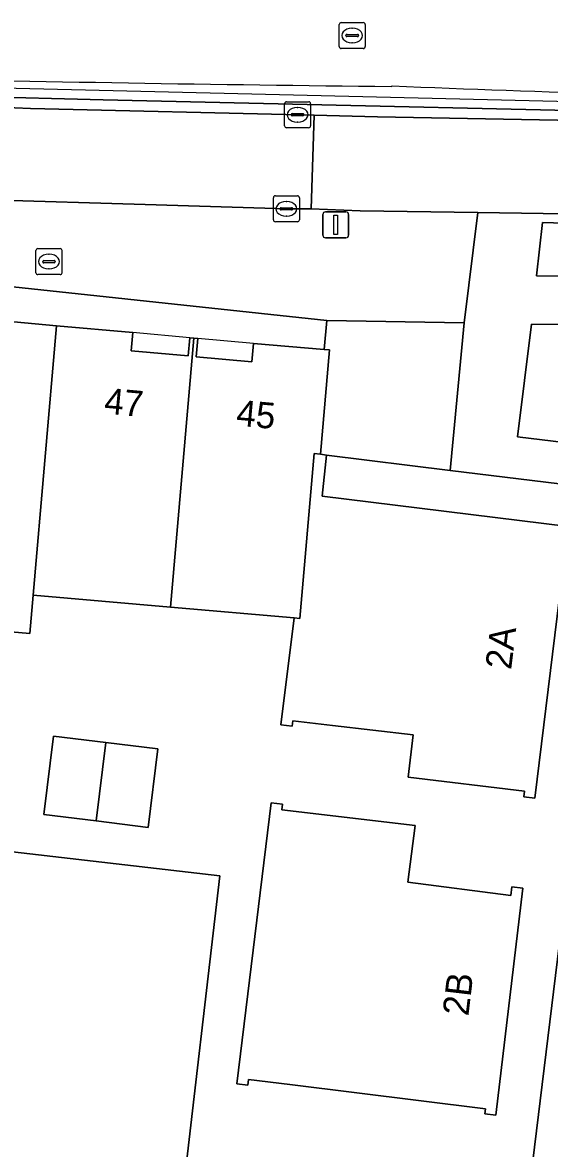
# Model space of a CAD drawing. Extents: x 161692 to 162379, y 380760 to 381678.
# Drawn here: x 162120.61 to 162140.85, y 381568.47 to 381611.76 of the extents above; entities that cross this region are included whole.
import ezdxf

# ---------------------------------------------------------------- set-up
doc = ezdxf.new("R2010")
doc.units = 0
for name, color, linetype in [('IMGEO_Berm_groen', 7, 'Continuous'), ('IMGEO_Brandkraan', 7, 'Continuous'), ('IMGEO_Erf', 7, 'Continuous'), ('IMGEO_Groenvoorziening', 7, 'Continuous'), ('IMGEO_Haag', 7, 'Continuous'), ('IMGEO_Hek', 7, 'Continuous'), ('IMGEO_Kolk', 7, 'Continuous'), ('IMGEO_Lichtmast', 7, 'Continuous'), ('IMGEO_Pand', 7, 'Continuous'), ('IMGEO_Pand_nummerreeks', 7, 'Continuous'), ('IMGEO_Pand_overbouw', 7, 'Continuous'), ('IMGEO_Parkeervlak_gesloten', 7, 'Continuous'), ('IMGEO_Rijbaan_lokaal_gesloten', 7, 'Continuous'), ('IMGEO_Rijbaan_lokaal_open', 7, 'Continuous'), ('IMGEO_Rioolput', 7, 'Continuous'), ('IMGEO_Verkeerseiland_groen', 7, 'Continuous'), ('IMGEO_Voetpad_open', 7, 'Continuous')]:
    doc.layers.add(name, color=color, linetype=linetype)

msp = doc.modelspace()

# ---------------------------------------------------------------- linework, layer by layer
at = {"layer": 'IMGEO_Berm_groen'}
for points in [[(162149.46, 381608.191), (162123.704, 381608.783), (162118.738, 381608.917), (162088.898, 381609.725)], [(162087.056, 381609.374), (162099.288, 381609.046), (162119.699, 381608.51), (162120.92, 381608.448), (162131.817, 381608.191), (162134.252, 381608.134), (162146.693, 381607.903)], [(162134.783, 381609.301), (162134.797, 381609.31), (162134.811, 381609.32)]]:
    msp.add_lwpolyline(points, dxfattribs=at)
for centre, radius, start, end in [((162151.596, 383205.037), 1595.825, 267.944758, 269.396338), ((162167.007, 382405.134), 796.465, 267.683272, 268.945054)]:
    msp.add_arc(centre, radius, start, end, dxfattribs=at)
at = {"layer": 'IMGEO_Brandkraan'}
for p, q in [((162121.126, 381602.141), (162121.126, 381602.993)), ((162121.201, 381603.067), (162122.053, 381603.067)), ((162121.614, 381602.847), (162121.639, 381602.847)), ((162122.127, 381602.993), (162122.127, 381602.141)), ((162121.385, 381602.561), (162121.385, 381602.573)), ((162121.823, 381602.524), (162121.425, 381602.524)), ((162121.428, 381602.61), (162121.826, 381602.61)), ((162121.637, 381602.287), (162121.612, 381602.287)), ((162121.869, 381602.573), (162121.869, 381602.561)), ((162122.053, 381602.067), (162121.201, 381602.067))]:
    msp.add_line(p, q, dxfattribs=at)
for points in [[(162121.126, 381602.141), (162121.126, 381602.993)], [(162121.201, 381603.067), (162122.053, 381603.067)], [(162122.127, 381602.993), (162122.127, 381602.141)], [(162122.053, 381602.067), (162121.201, 381602.067)]]:
    msp.add_lwpolyline(points, dxfattribs=at)
for centre, radius, start, end in [((162121.203, 381602.991), 0.0765, 91.552, 178.448), ((162121.203, 381602.991), 0.0765, 91.552, 178.448), ((162122.051, 381602.991), 0.0765, 1.552, 88.448), ((162122.051, 381602.991), 0.0765, 1.552, 88.448), ((162121.425, 381602.57), 0.0403, 85.8775, 175.7526), ((162121.422, 381602.56), 0.0366, 178.938, 274.7102), ((162121.826, 381602.567), 0.043, 264.8664, 352.4533), ((162121.83, 381602.572), 0.0386, 1.7309, 96.639), ((162121.203, 381602.143), 0.0765, 181.552, 268.448), ((162121.203, 381602.143), 0.0765, 181.552, 268.448), ((162122.051, 381602.143), 0.0765, 271.552, 358.448), ((162122.051, 381602.143), 0.0765, 271.552, 358.448)]:
    msp.add_arc(centre, radius, start, end, dxfattribs=at)
for centre, major_axis, ratio, start_param, end_param in [((162121.613, 381602.567), (-0.387, 0.002), 0.722429, 4.712389, 7.853982), ((162121.638, 381602.567), (-0.39, 0.002), 0.717154, 1.570796, 4.712389)]:
    msp.add_ellipse(centre, major_axis=major_axis, ratio=ratio, start_param=start_param, end_param=end_param, dxfattribs=at)
at = {"layer": 'IMGEO_Erf'}
for points in [[(162118.221, 381600.439), (162121.922, 381600.101), (162124.845, 381599.835), (162124.781, 381599.138), (162126.969, 381598.939), (162127.033, 381599.636), (162127.188, 381599.622), (162127.342, 381599.608), (162127.279, 381598.911), (162129.418, 381598.716), (162129.481, 381599.413), (162132.193, 381599.187), (162132.296, 381600.299), (162116.888, 381601.956)], [(162141.761, 381593.961), (162137.038, 381594.538), (162132.285, 381595.13), (162132.116, 381593.548), (162141.567, 381592.377), (162140.29, 381581.931), (162139.863, 381581.983), (162139.89, 381582.201), (162135.43, 381582.744), (162135.619, 381584.374), (162132.518, 381584.732), (162130.99, 381584.909), (162130.965, 381584.698), (162130.54, 381584.753), (162131.042, 381588.864), (162126.29, 381589.281), (162121.023, 381589.743), (162120.894, 381588.261), (162115.302, 381588.758)], [(162070.931, 381549.559), (162135.338, 381541.692), (162136.976, 381541.492), (162143.359, 381593.766)], [(162076.87, 381584.9), (162128.186, 381578.95), (162126.692, 381566.06), (162123.71, 381566.406), (162123.394, 381563.682), (162072.606, 381569.571)]]:
    msp.add_lwpolyline(points, dxfattribs=at)
for points in [[(162123.438, 381581.058), (162121.434, 381581.305), (162121.806, 381584.322), (162123.81, 381584.075), (162125.814, 381583.828), (162125.442, 381580.811)], [(162130.875, 381570.922), (162129.295, 381571.117), (162129.268, 381570.902), (162128.842, 381570.954), (162130.167, 381581.759), (162130.594, 381581.706), (162130.567, 381581.488), (162135.688, 381580.882), (162135.409, 381578.7), (162139.366, 381578.192), (162139.409, 381578.523), (162139.836, 381578.472), (162138.794, 381569.747), (162138.369, 381569.795), (162138.39, 381569.993)]]:
    msp.add_lwpolyline(points, close=True, dxfattribs=at)
at = {"layer": 'IMGEO_Groenvoorziening'}
for points in [[(162088.898, 381609.725), (162118.738, 381608.917), (162123.704, 381608.783), (162149.46, 381608.191)], [(162134.811, 381609.32), (162134.797, 381609.31), (162134.783, 381609.301)], [(162146.576, 381581.745), (162146.541, 381585.741), (162148.512, 381585.78), (162148.373, 381589.712), (162148.225, 381593.172), (162143.72, 381593.722), (162143.359, 381593.766), (162136.976, 381541.492), (162140.558, 381541.054)]]:
    msp.add_lwpolyline(points, dxfattribs=at)
msp.add_lwpolyline([(162140.354, 381602.015), (162146.465, 381601.965), (162146.614, 381603.983), (162143.549, 381603.983), (162140.587, 381604.076)], close=True, dxfattribs=at)
for centre, radius, start, end in [((162151.596, 383205.037), 1595.825, 267.944758, 269.396338), ((162167.007, 382405.134), 796.465, 267.683272, 268.945054)]:
    msp.add_arc(centre, radius, start, end, dxfattribs=at)
at = {"layer": 'IMGEO_Haag'}
for points in [[(162088.898, 381609.725), (162118.738, 381608.917), (162123.704, 381608.783), (162149.46, 381608.191)], [(162134.811, 381609.32), (162134.797, 381609.31), (162134.783, 381609.301)]]:
    msp.add_lwpolyline(points, dxfattribs=at)
for centre, radius, start, end in [((162151.596, 383205.037), 1595.825, 267.944758, 269.396338), ((162167.007, 382405.134), 796.465, 267.683272, 268.945054)]:
    msp.add_arc(centre, radius, start, end, dxfattribs=at)
at = {"layer": 'IMGEO_Hek'}
msp.add_lwpolyline([(162186.294, 381611.259), (162172.043, 381609.574), (162165.599, 381609.014), (162151.785, 381608.461), (162119.826, 381609.233)], dxfattribs=at)
at = {"layer": 'IMGEO_Kolk'}
for p, q in [((162130.676, 381607.786), (162130.676, 381608.638)), ((162130.751, 381608.712), (162131.603, 381608.712)), ((162131.164, 381608.492), (162131.189, 381608.492)), ((162131.677, 381608.638), (162131.677, 381607.786)), ((162130.935, 381608.206), (162130.935, 381608.218)), ((162131.373, 381608.169), (162130.975, 381608.169)), ((162130.978, 381608.255), (162131.376, 381608.255)), ((162131.187, 381607.932), (162131.162, 381607.932)), ((162131.419, 381608.218), (162131.419, 381608.206)), ((162131.603, 381607.712), (162130.751, 381607.712)), ((162130.248, 381604.171), (162130.248, 381605.023)), ((162130.323, 381605.097), (162131.175, 381605.097)), ((162130.736, 381604.877), (162130.761, 381604.877)), ((162131.249, 381605.023), (162131.249, 381604.171)), ((162130.507, 381604.591), (162130.507, 381604.603)), ((162130.945, 381604.554), (162130.547, 381604.554)), ((162130.55, 381604.64), (162130.948, 381604.64)), ((162130.991, 381604.603), (162130.991, 381604.591)), ((162131.175, 381604.097), (162130.323, 381604.097)), ((162130.759, 381604.317), (162130.734, 381604.317))]:
    msp.add_line(p, q, dxfattribs=at)
for points in [[(162130.676, 381607.786), (162130.676, 381608.638)], [(162130.751, 381608.712), (162131.603, 381608.712)], [(162131.677, 381608.638), (162131.677, 381607.786)], [(162131.603, 381607.712), (162130.751, 381607.712)], [(162130.248, 381604.171), (162130.248, 381605.023)], [(162130.323, 381605.097), (162131.175, 381605.097)], [(162131.249, 381605.023), (162131.249, 381604.171)], [(162131.175, 381604.097), (162130.323, 381604.097)]]:
    msp.add_lwpolyline(points, dxfattribs=at)
for centre, radius, start, end in [((162130.753, 381608.636), 0.0765, 91.552, 178.448), ((162130.753, 381608.636), 0.0765, 91.552, 178.448), ((162131.601, 381608.636), 0.0765, 1.552, 88.448), ((162131.601, 381608.636), 0.0765, 1.552, 88.448), ((162130.975, 381608.215), 0.0403, 85.8775, 175.7526), ((162130.972, 381608.205), 0.0366, 178.938, 274.7102), ((162131.376, 381608.212), 0.043, 264.8664, 352.4533), ((162131.38, 381608.217), 0.0386, 1.7309, 96.639), ((162130.753, 381607.788), 0.0765, 181.552, 268.448), ((162130.753, 381607.788), 0.0765, 181.552, 268.448), ((162131.601, 381607.788), 0.0765, 271.552, 358.448), ((162131.601, 381607.788), 0.0765, 271.552, 358.448), ((162130.325, 381605.021), 0.0765, 91.552, 178.448), ((162130.325, 381605.021), 0.0765, 91.552, 178.448), ((162131.173, 381605.021), 0.0765, 1.552, 88.448), ((162131.173, 381605.021), 0.0765, 1.552, 88.448), ((162130.547, 381604.6), 0.0403, 85.8775, 175.7526), ((162130.544, 381604.59), 0.0366, 178.938, 274.7102), ((162130.948, 381604.597), 0.043, 264.8664, 352.4533), ((162130.952, 381604.602), 0.0386, 1.7309, 96.639), ((162130.325, 381604.173), 0.0765, 181.552, 268.448), ((162130.325, 381604.173), 0.0765, 181.552, 268.448), ((162131.173, 381604.173), 0.0765, 271.552, 358.448), ((162131.173, 381604.173), 0.0765, 271.552, 358.448)]:
    msp.add_arc(centre, radius, start, end, dxfattribs=at)
for centre, major_axis, ratio, start_param, end_param in [((162131.163, 381608.212), (-0.387, 0.002), 0.722429, 4.712389, 7.853982), ((162131.188, 381608.212), (-0.39, 0.002), 0.717154, 1.570796, 4.712389), ((162130.735, 381604.597), (-0.387, 0.002), 0.722429, 4.712389, 7.853982), ((162130.76, 381604.597), (-0.39, 0.002), 0.717154, 1.570796, 4.712389)]:
    msp.add_ellipse(centre, major_axis=major_axis, ratio=ratio, start_param=start_param, end_param=end_param, dxfattribs=at)
at = {"layer": 'IMGEO_Lichtmast'}
for p, q in [((162132.247, 381604.481), (162133.037, 381604.481)), ((162133.037, 381604.481), (162132.247, 381604.481)), ((162132.147, 381603.581), (162132.147, 381604.381)), ((162132.147, 381604.381), (162132.147, 381603.581)), ((162133.137, 381604.381), (162133.137, 381603.581)), ((162133.137, 381603.581), (162133.137, 381604.381)), ((162133.037, 381603.481), (162132.247, 381603.481)), ((162132.247, 381603.481), (162133.037, 381603.481))]:
    msp.add_line(p, q, dxfattribs=at)
msp.add_lwpolyline([(162132.567, 381604.356), (162132.717, 381604.356), (162132.717, 381603.606), (162132.567, 381603.606), (162132.567, 381604.356)], dxfattribs=at)
for centre, start, end in [((162132.247, 381604.381), 90, 180), ((162132.247, 381604.381), 90, 180), ((162133.037, 381604.381), 0, 90), ((162133.037, 381604.381), 360, 90), ((162132.247, 381603.581), 180, 270), ((162132.247, 381603.581), 180, 270), ((162133.037, 381603.581), 270, 0), ((162133.037, 381603.581), 270, 0)]:
    msp.add_arc(centre, 0.1, start, end, dxfattribs=at)
at = {"layer": 'IMGEO_Pand'}
for points in [[(162121.922, 381600.101), (162118.221, 381600.439), (162118.037, 381598.338), (162117.978, 381597.641), (162116.229, 381597.789), (162116.288, 381598.486), (162116.132, 381598.495), (162115.302, 381588.758), (162120.894, 381588.261), (162121.023, 381589.743)], [(162127.188, 381599.622), (162127.033, 381599.636), (162126.969, 381598.939), (162124.781, 381599.138), (162124.845, 381599.835), (162121.922, 381600.101), (162121.023, 381589.743), (162126.29, 381589.281)], [(162132.052, 381595.162), (162132.4, 381599.17), (162132.193, 381599.187), (162129.481, 381599.413), (162129.418, 381598.716), (162127.279, 381598.911), (162127.342, 381599.608), (162127.188, 381599.622), (162126.29, 381589.281), (162131.042, 381588.864), (162131.264, 381588.844), (162131.816, 381595.194)], [(162141.567, 381592.377), (162132.116, 381593.548), (162132.285, 381595.13), (162132.052, 381595.162), (162131.816, 381595.194), (162131.264, 381588.844), (162131.042, 381588.864), (162130.54, 381584.753), (162130.965, 381584.698), (162130.99, 381584.909), (162132.518, 381584.732), (162135.619, 381584.374), (162135.43, 381582.744), (162139.89, 381582.201), (162139.863, 381581.983), (162140.29, 381581.931)], [(162123.81, 381584.075), (162121.806, 381584.322), (162121.434, 381581.305), (162123.438, 381581.058)], [(162123.81, 381584.075), (162123.438, 381581.058), (162125.442, 381580.811), (162125.814, 381583.828)], [(162139.836, 381578.472), (162139.409, 381578.523), (162139.366, 381578.192), (162135.409, 381578.7), (162135.688, 381580.882), (162130.567, 381581.488), (162130.594, 381581.706), (162130.167, 381581.759), (162128.842, 381570.954), (162129.268, 381570.902), (162129.295, 381571.117), (162130.875, 381570.922), (162138.39, 381569.993), (162138.369, 381569.795), (162138.794, 381569.747)]]:
    msp.add_lwpolyline(points, close=True, dxfattribs=at)
at = {"layer": 'IMGEO_Pand_overbouw'}
for points in [[(162127.033, 381599.636), (162124.845, 381599.835), (162124.781, 381599.138), (162126.969, 381598.939)], [(162129.481, 381599.413), (162127.342, 381599.608), (162127.279, 381598.911), (162129.418, 381598.716)]]:
    msp.add_lwpolyline(points, close=True, dxfattribs=at)
at = {"layer": 'IMGEO_Parkeervlak_gesloten'}
msp.add_lwpolyline([(162076.87, 381584.9), (162076.7, 381583.452), (162074.249, 381583.747), (162074.069, 381582.19), (162072.821, 381571.426), (162072.606, 381569.571), (162123.394, 381563.682), (162123.71, 381566.406), (162126.692, 381566.06), (162128.186, 381578.95)], close=True, dxfattribs=at)
msp.add_lwpolyline([(162076.87, 381584.9), (162076.7, 381583.452), (162074.249, 381583.747), (162074.069, 381582.19), (162072.821, 381571.426), (162072.606, 381569.571), (162123.394, 381563.682), (162123.71, 381566.406), (162126.692, 381566.06), (162128.186, 381578.95)], close=True, dxfattribs=at)
at = {"layer": 'IMGEO_Rijbaan_lokaal_gesloten'}
msp.add_lwpolyline([(162085.433, 381605.856), (162088.479, 381605.752), (162094.189, 381605.562), (162113.375, 381605.079), (162119.327, 381604.94), (162125.328, 381604.758), (162130.749, 381604.597), (162131.698, 381604.602), (162131.817, 381608.191), (162120.92, 381608.448), (162119.699, 381608.51), (162099.288, 381609.046), (162087.056, 381609.374)], dxfattribs=at)
at = {"layer": 'IMGEO_Rijbaan_lokaal_open'}
msp.add_lwpolyline([(162146.693, 381607.903), (162134.252, 381608.134), (162131.817, 381608.191), (162131.698, 381604.602), (162133.584, 381604.52), (162138.096, 381604.455), (162140.617, 381604.419), (162148.471, 381604.293), (162155.034, 381604.323), (162160.774, 381604.48), (162164.165, 381604.641), (162166.171, 381604.779), (162165.914, 381608.357)], dxfattribs=at)
at = {"layer": 'IMGEO_Rioolput'}
for p, q in [((162132.775, 381610.833), (162132.775, 381611.685)), ((162132.85, 381611.759), (162133.702, 381611.759)), ((162133.263, 381611.539), (162133.288, 381611.539)), ((162133.776, 381611.685), (162133.776, 381610.833)), ((162133.034, 381611.253), (162133.034, 381611.265)), ((162133.472, 381611.216), (162133.074, 381611.216)), ((162133.077, 381611.302), (162133.475, 381611.302)), ((162133.286, 381610.979), (162133.261, 381610.979)), ((162133.518, 381611.265), (162133.518, 381611.253)), ((162133.702, 381610.759), (162132.85, 381610.759))]:
    msp.add_line(p, q, dxfattribs=at)
for points in [[(162132.775, 381610.833), (162132.775, 381611.685)], [(162132.85, 381611.759), (162133.702, 381611.759)], [(162133.776, 381611.685), (162133.776, 381610.833)], [(162133.702, 381610.759), (162132.85, 381610.759)]]:
    msp.add_lwpolyline(points, dxfattribs=at)
for centre, radius, start, end in [((162132.852, 381611.683), 0.0765, 91.552, 178.448), ((162132.852, 381611.683), 0.0765, 91.552, 178.448), ((162133.7, 381611.683), 0.0765, 1.552, 88.448), ((162133.7, 381611.683), 0.0765, 1.552, 88.448), ((162133.074, 381611.262), 0.0403, 85.8775, 175.7526), ((162133.071, 381611.252), 0.0366, 178.938, 274.7102), ((162133.475, 381611.259), 0.043, 264.8664, 352.4533), ((162133.479, 381611.264), 0.0386, 1.7309, 96.639), ((162132.852, 381610.835), 0.0765, 181.552, 268.448), ((162132.852, 381610.835), 0.0765, 181.552, 268.448), ((162133.7, 381610.835), 0.0765, 271.552, 358.448), ((162133.7, 381610.835), 0.0765, 271.552, 358.448)]:
    msp.add_arc(centre, radius, start, end, dxfattribs=at)
for centre, major_axis, ratio, start_param, end_param in [((162133.262, 381611.259), (-0.387, 0.002), 0.722429, 4.712389, 7.853982), ((162133.287, 381611.259), (-0.39, 0.002), 0.717154, 1.570796, 4.712389)]:
    msp.add_ellipse(centre, major_axis=major_axis, ratio=ratio, start_param=start_param, end_param=end_param, dxfattribs=at)
at = {"layer": 'IMGEO_Verkeerseiland_groen'}
for points in [[(162137.574, 381600.207), (162132.296, 381600.299), (162132.193, 381599.187), (162132.4, 381599.17), (162132.052, 381595.162), (162132.285, 381595.13), (162137.038, 381594.538)], [(162149.048, 381600.073), (162140.159, 381600.164), (162139.628, 381595.83), (162148.39, 381594.769)]]:
    msp.add_lwpolyline(points, close=True, dxfattribs=at)
at = {"layer": 'IMGEO_Voetpad_open'}
msp.add_lwpolyline([(162077.801, 381602.999), (162114.509, 381599.867), (162114.598, 381601.834), (162116.888, 381601.956), (162132.296, 381600.299), (162137.574, 381600.207), (162138.096, 381604.455), (162133.584, 381604.52), (162131.698, 381604.602), (162130.749, 381604.597), (162125.328, 381604.758), (162119.327, 381604.94), (162113.375, 381605.079)], dxfattribs=at)
for points in [[(162164.165, 381604.641), (162160.774, 381604.48), (162155.034, 381604.323), (162148.471, 381604.293), (162140.617, 381604.419), (162138.096, 381604.455), (162137.574, 381600.207), (162137.038, 381594.538), (162141.761, 381593.961), (162143.359, 381593.766), (162143.72, 381593.722), (162148.225, 381593.172), (162151.248, 381592.824), (162153.425, 381592.557), (162156.225, 381592.214), (162162.509, 381591.323)], [(162140.354, 381602.015), (162140.587, 381604.076), (162143.549, 381603.983), (162146.614, 381603.983), (162146.465, 381601.965)], [(162148.39, 381594.769), (162139.628, 381595.83), (162140.159, 381600.164), (162149.048, 381600.073)]]:
    msp.add_lwpolyline(points, close=True, dxfattribs=at)

# ---------------------------------------------------------------- texts
at = {"layer": 'IMGEO_Pand_nummerreeks'}
for s, rotation, p in [('47', 354.7918, (162123.722, 381596.724)), ('45', 354.7804, (162128.797, 381596.263)), ('2A', 83.0216, (162139.38, 381586.851)), ('2B', 83.182, (162137.736, 381573.535))]:
    msp.add_text(s, height=1, rotation=rotation, dxfattribs=at).set_placement(p)

doc.saveas('drawing.dxf')
